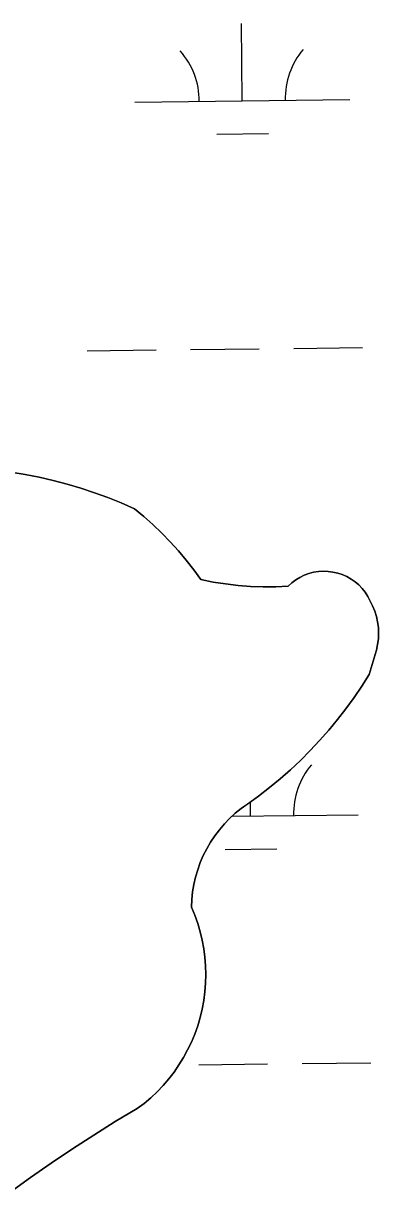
# Model space of a CAD drawing. Extents: x 3684037 to 3722149, y 433263 to 459021.
# Drawn here: x 3713459 to 3713624, y 451216 to 451760 of the extents above; entities that cross this region are included whole.
import ezdxf

# ---------------------------------------------------------------- set-up
doc = ezdxf.new("R2010")
doc.units = 0
doc.layers.add('V-TOPO-SHOR', color=7, linetype='Continuous')
doc.layers.add('V-WETL-SWMP', color=7, linetype='Continuous')

msp = doc.modelspace()

# ---------------------------------------------------------------- linework, layer by layer
at = {"layer": 'V-TOPO-SHOR'}
for points in [[(3713453.06, 451551.23), (3713459.65, 451550.15), (3713466.2, 451548.86), (3713472.71, 451547.36), (3713479.17, 451545.67), (3713485.57, 451543.77), (3713491.91, 451541.67), (3713498.19, 451539.38), (3713504.38, 451536.9), (3713510.5, 451534.22), (3713514.86, 451530.59), (3713519.09, 451526.82), (3713523.18, 451522.89), (3713527.13, 451518.82), (3713530.94, 451514.62), (3713534.59, 451510.28), (3713538.09, 451505.82), (3713541.43, 451501.24), (3713547.15, 451500.1), (3713552.92, 451499.2), (3713558.71, 451498.53), (3713564.53, 451498.09), (3713570.37, 451497.9), (3713576.2, 451497.93), (3713582.03, 451498.21), (3713583.71, 451499.74), (3713585.52, 451501.1), (3713587.46, 451502.28), (3713589.5, 451503.26), (3713591.62, 451504.05), (3713593.81, 451504.63), (3713596.05, 451504.99), (3713598.32, 451505.13), (3713600.58, 451505.06), (3713602.83, 451504.77), (3713605.04, 451504.26), (3713607.19, 451503.54), (3713609.26, 451502.62), (3713611.23, 451501.51), (3713613.09, 451500.21), (3713614.81, 451498.73), (3713616.38, 451497.1), (3713617.79, 451495.32), (3713619.02, 451493.41), (3713620.06, 451491.4), (3713621.26, 451489.06), (3713622.26, 451486.62), (3713623.04, 451484.11), (3713623.61, 451481.54), (3713623.95, 451478.93), (3713624.07, 451476.3), (3713623.96, 451473.67), (3713623.62, 451471.06), (3713623.07, 451468.49), (3713622.29, 451465.97), (3713619.64, 451457.11)], [(3713619.64, 451457.11), (3713616.23, 451451.69), (3713612.64, 451446.38), (3713608.88, 451441.19), (3713604.96, 451436.12), (3713600.88, 451431.18), (3713596.65, 451426.38), (3713592.26, 451421.7), (3713587.73, 451417.17), (3713583.06, 451412.79), (3713578.24, 451408.56), (3713573.3, 451404.49), (3713568.23, 451400.58), (3713563.03, 451396.83), (3713560.15, 451394.76), (3713557.4, 451392.53), (3713554.79, 451390.13), (3713552.33, 451387.58), (3713550.02, 451384.89), (3713547.88, 451382.06), (3713545.92, 451379.11), (3713544.14, 451376.05), (3713542.55, 451372.88), (3713541.15, 451369.63), (3713539.95, 451366.29), (3713538.95, 451362.89), (3713538.16, 451359.44), (3713537.58, 451355.94), (3713537.21, 451352.42), (3713537.05, 451348.87), (3713538.6, 451345.15), (3713539.95, 451341.34), (3713541.1, 451337.47), (3713542.05, 451333.54), (3713542.78, 451329.57), (3713543.31, 451325.57), (3713543.63, 451321.54), (3713543.73, 451317.5), (3713543.63, 451313.46), (3713543.31, 451309.44), (3713542.77, 451305.43), (3713542.03, 451301.47), (3713541.08, 451297.54), (3713539.93, 451293.67), (3713538.58, 451289.86), (3713537.02, 451286.14), (3713535.27, 451282.49), (3713533.34, 451278.95), (3713531.22, 451275.51), (3713528.92, 451272.19), (3713526.45, 451268.99), (3713523.82, 451265.93), (3713521.03, 451263.01), (3713518.09, 451260.24), (3713515, 451257.63), (3713511.79, 451255.19), (3713501.63, 451249.14), (3713491.57, 451242.9), (3713481.64, 451236.48), (3713471.83, 451229.87), (3713462.14, 451223.08), (3713452.58, 451216.11)]]:
    msp.add_lwpolyline(points, dxfattribs=at)
at = {"layer": 'V-WETL-SWMP'}
for p, q in [((3713560.65, 451723.94), (3713560.23, 451759.94)), ((3713510.66, 451723.36), (3713610.65, 451724.53)), ((3713548.83, 451708.38), (3713572.83, 451708.65)), ((3713488.59, 451607.67), (3713520.59, 451608.04)), ((3713536.59, 451608.23), (3713568.59, 451608.6)), ((3713584.59, 451608.78), (3713616.58, 451609.16)), ((3713564.52, 451391.29), (3713564.45, 451397.85)), ((3713555.94, 451391.19), (3713614.52, 451391.87)), ((3713552.7, 451375.72), (3713576.7, 451376)), ((3713540.46, 451275.57), (3713572.46, 451275.94)), ((3713588.46, 451276.13), (3713620.45, 451276.5))]:
    msp.add_line(p, q, dxfattribs=at)
for points in [[(3713611.23, 451501.51), (3713609.26, 451502.62), (3713607.19, 451503.54), (3713605.04, 451504.26), (3713602.83, 451504.77), (3713600.58, 451505.06), (3713598.31, 451505.13), (3713596.05, 451504.99), (3713593.81, 451504.63), (3713591.62, 451504.05), (3713589.5, 451503.26), (3713587.46, 451502.28), (3713585.52, 451501.1), (3713583.71, 451499.74), (3713582.03, 451498.21), (3713576.2, 451497.93), (3713570.37, 451497.89), (3713564.53, 451498.09), (3713558.71, 451498.53), (3713552.92, 451499.2), (3713547.15, 451500.1), (3713541.43, 451501.24), (3713538.09, 451505.82), (3713534.59, 451510.28), (3713530.93, 451514.62), (3713527.13, 451518.82), (3713523.18, 451522.89), (3713519.09, 451526.81), (3713514.86, 451530.59), (3713510.5, 451534.22), (3713504.38, 451536.9), (3713498.19, 451539.38), (3713491.91, 451541.67), (3713485.57, 451543.77), (3713479.17, 451545.67), (3713472.71, 451547.36), (3713466.2, 451548.86), (3713459.65, 451550.15), (3713453.06, 451551.23)], [(3713452.58, 451216.11), (3713462.14, 451223.08), (3713471.83, 451229.87), (3713481.64, 451236.48), (3713491.57, 451242.9), (3713501.62, 451249.14), (3713511.79, 451255.19), (3713515.01, 451257.63), (3713518.09, 451260.24), (3713521.03, 451263.01), (3713523.82, 451265.93), (3713526.45, 451268.99), (3713528.92, 451272.19), (3713531.22, 451275.51), (3713533.34, 451278.95), (3713535.27, 451282.49), (3713537.02, 451286.14), (3713538.58, 451289.86), (3713539.93, 451293.67), (3713541.08, 451297.54), (3713542.03, 451301.46), (3713542.77, 451305.43), (3713543.31, 451309.44), (3713543.63, 451313.46), (3713543.73, 451317.5), (3713543.63, 451321.54), (3713543.31, 451325.57), (3713542.79, 451329.57), (3713542.05, 451333.54), (3713541.1, 451337.47), (3713539.95, 451341.34), (3713538.6, 451345.14), (3713537.05, 451348.87), (3713537.21, 451352.42), (3713537.58, 451355.94), (3713538.16, 451359.44), (3713538.95, 451362.89), (3713539.95, 451366.29), (3713541.15, 451369.63), (3713542.55, 451372.88), (3713544.14, 451376.05), (3713545.92, 451379.11), (3713547.88, 451382.06), (3713550.02, 451384.89), (3713552.33, 451387.58), (3713554.79, 451390.13), (3713557.4, 451392.53), (3713560.15, 451394.76), (3713568.23, 451400.58), (3713573.3, 451404.49), (3713578.24, 451408.56), (3713583.06, 451412.79), (3713587.73, 451417.17), (3713592.26, 451421.7), (3713596.65, 451426.37), (3713600.89, 451431.18), (3713604.96, 451436.12), (3713608.88, 451441.19), (3713612.64, 451446.38), (3713616.23, 451451.69), (3713619.64, 451457.11), (3713623.07, 451468.48), (3713623.62, 451471.06), (3713623.96, 451473.67), (3713624.07, 451476.3), (3713623.95, 451478.93), (3713623.61, 451481.54), (3713623.04, 451484.11), (3713622.26, 451486.62), (3713621.26, 451489.06), (3713619.02, 451493.41), (3713617.79, 451495.32), (3713616.38, 451497.1), (3713614.81, 451498.73), (3713613.09, 451500.21), (3713611.23, 451501.51)]]:
    msp.add_lwpolyline(points, dxfattribs=at)
for centre, start, end in [((3713505.41, 451723.78), 359.8949, 41.4385), ((3713615.89, 451725.06), 139.8949, 181.4385), ((3713619.76, 451392.41), 139.8949, 181.4385)]:
    msp.add_arc(centre, 35.25, start, end, dxfattribs=at)

doc.saveas('drawing.dxf')
